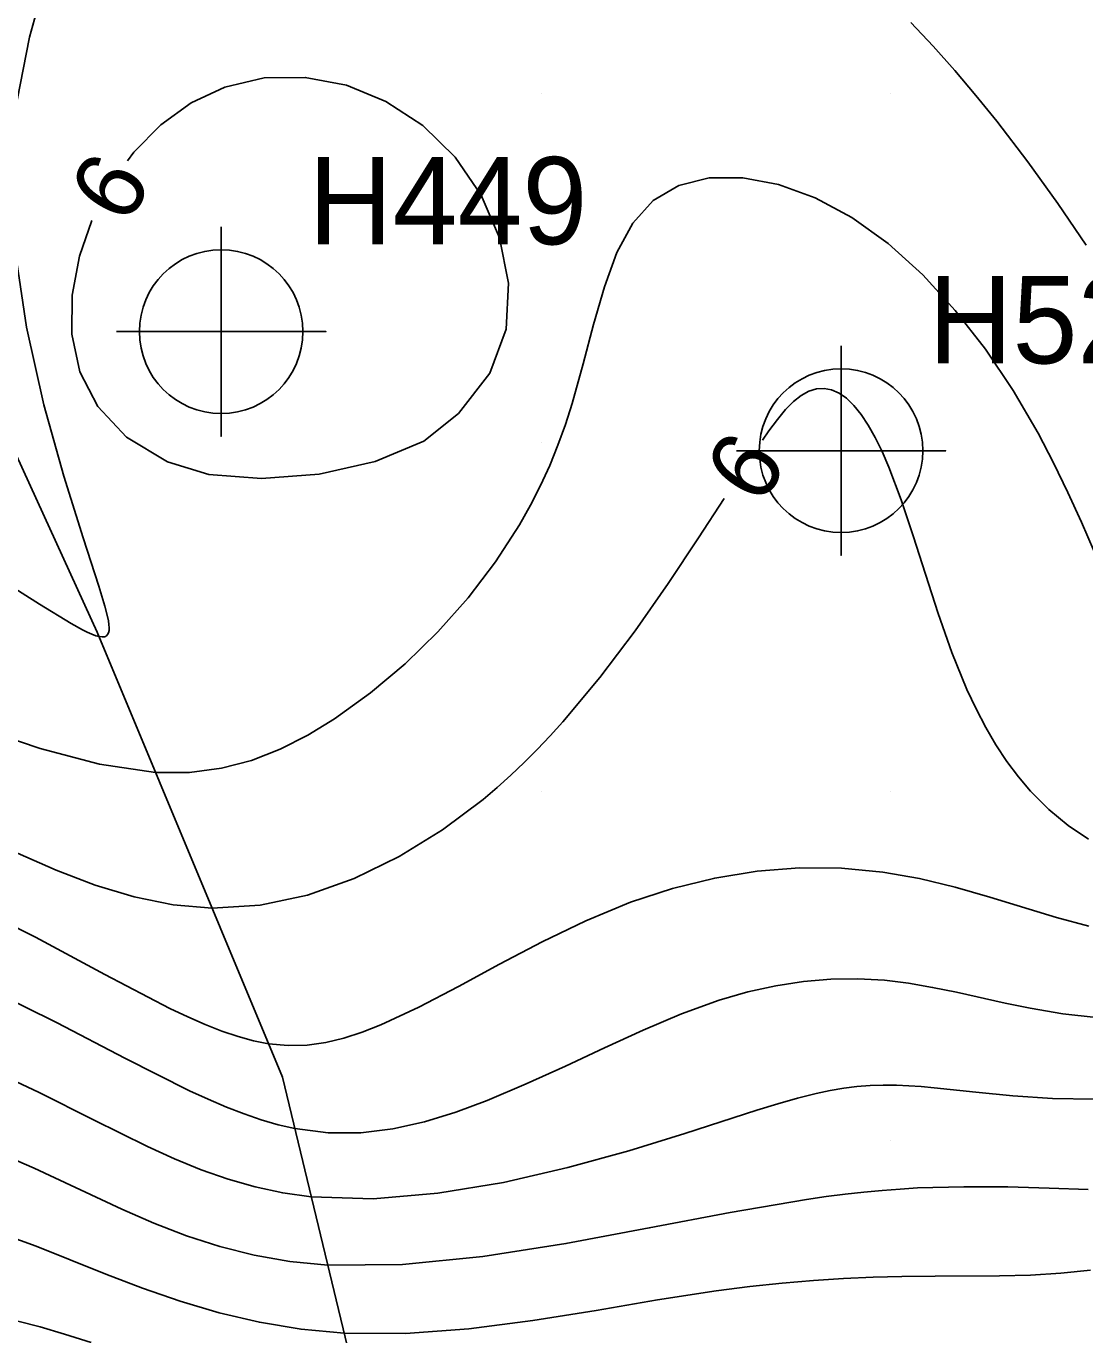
# Model space of a CAD drawing. Extents: x 2602990 to 2605851, y 618069 to 619180.
# Drawn here: x 2604025.24 to 2604055.58, y 618534.44 to 618571.92 of the extents above; entities that cross this region are included whole.
import ezdxf

# ---------------------------------------------------------------- set-up
doc = ezdxf.new("R2010")
doc.units = 0
for name, color, linetype in [('DTM Contours Major', 7, 'Continuous'), ('DTM Contours Major Text', 7, 'Continuous'), ('DTM Contours Minor', 7, 'Continuous'), ('DTM Contours Minor Text', 7, 'Continuous'), ('Exist DTM Breakline', 7, 'Continuous'), ('Exist DTM Crownline', 7, 'Continuous'), ('Exist DTM QL2 LIDAR Elevation Point', 7, 'Continuous'), ('Exist DTM Regular Point CELL', 7, 'Continuous'), ('Exist DTM Regular Point Cogo Number', 7, 'Continuous'), ('Exist Roads EOP', 7, 'Continuous'), ('PH Exist DTM Breakline', 7, 'Continuous')]:
    doc.layers.add(name, color=color, linetype=linetype)

# ---------------------------------------------------------------- blocks, each defined once
blk = doc.blocks.new('EXIST DTM REGULAR POINT')
at = {"layer": 'Exist DTM Regular Point CELL'}
blk.add_lwpolyline([(0, 0.06), (0, -0.06), (0, 0), (0.06, 0), (-0.06, 0)], dxfattribs=at)
blk.add_circle((0, 0), 0.04688, dxfattribs=at)

msp = doc.modelspace()

# ---------------------------------------------------------------- linework, layer by layer
at = {"layer": 'DTM Contours Major'}
for points in [[(2604055.681, 618548.63), (2604055.102, 618549.025), (2604054.546, 618549.485), (2604054.021, 618550.008), (2604053.671, 618550.419), (2604053.341, 618550.86), (2604053.029, 618551.332), (2604052.736, 618551.833), (2604052.459, 618552.363), (2604052.199, 618552.921), (2604051.767, 618553.983), (2604051.374, 618555.095), (2604051.006, 618556.22), (2604050.655, 618557.32), (2604050.31, 618558.355), (2604049.96, 618559.289), (2604049.768, 618559.733), (2604049.572, 618560.134), (2604049.371, 618560.49), (2604049.166, 618560.799), (2604048.957, 618561.057), (2604048.744, 618561.263), (2604048.534, 618561.409), (2604048.321, 618561.503), (2604048.105, 618561.544), (2604047.888, 618561.531), (2604047.668, 618561.464), (2604047.448, 618561.343), (2604047.226, 618561.165), (2604047.001, 618560.935), (2604046.768, 618560.655), (2604046.525, 618560.328), (2604046.341, 618560.062)], [(2604045.244, 618558.39), (2604044.509, 618557.26), (2604043.635, 618555.952), (2604042.688, 618554.603), (2604041.679, 618553.267), (2604040.618, 618551.994), (2604040.255, 618551.593), (2604039.886, 618551.205), (2604039.511, 618550.829), (2604039.128, 618550.465), (2604038.735, 618550.113), (2604038.333, 618549.773), (2604037.169, 618548.898), (2604035.933, 618548.133), (2604034.64, 618547.503), (2604033.305, 618547.032), (2604031.942, 618546.743), (2604030.566, 618546.661), (2604029.449, 618546.756), (2604028.332, 618546.983), (2604027.217, 618547.318), (2604026.103, 618547.742), (2604024.991, 618548.233)]]:
    msp.add_lwpolyline(points, dxfattribs=at)
at = {"layer": 'DTM Contours Minor'}
for points in [[(2604024.981, 618569.796), (2604025.335, 618571.607), (2604025.813, 618573.332), (2604026.352, 618574.973), (2604026.891, 618576.532), (2604027.365, 618578.012), (2604027.534, 618578.619), (2604027.679, 618579.216), (2604027.802, 618579.806), (2604027.904, 618580.394), (2604027.984, 618580.981), (2604028.043, 618581.573), (2604028.1, 618582.828), (2604028.073, 618584.107), (2604027.967, 618585.397), (2604027.786, 618586.69), (2604027.536, 618587.973), (2604027.221, 618589.236), (2604026.911, 618590.277), (2604026.566, 618591.294), (2604026.192, 618592.286), (2604025.796, 618593.251), (2604025.385, 618594.187), (2604024.965, 618595.092)], [(2604050.586, 618572.024), (2604051.226, 618571.344), (2604051.848, 618570.648), (2604052.455, 618569.935), (2604053.051, 618569.199), (2604053.939, 618568.035), (2604054.798, 618566.841), (2604055.616, 618565.649)], [(2604037.625, 618560.821), (2604038.531, 618561.976), (2604038.991, 618563.243), (2604039.063, 618564.558), (2604038.806, 618565.859), (2604038.277, 618567.081), (2604037.534, 618568.164), (2604036.604, 618569.074), (2604035.551, 618569.763), (2604034.415, 618570.224), (2604033.238, 618570.45), (2604032.062, 618570.436), (2604030.929, 618570.173), (2604029.971, 618569.722), (2604029.097, 618569.09), (2604028.324, 618568.307), (2604028.148, 618568.064)], [(2604055.845, 618556.871), (2604055.478, 618557.715), (2604055.092, 618558.565), (2604054.681, 618559.416), (2604054.236, 618560.266), (2604053.522, 618561.483), (2604052.729, 618562.663), (2604051.863, 618563.777), (2604050.931, 618564.796), (2604049.941, 618565.694), (2604048.899, 618566.442), (2604047.852, 618567), (2604046.798, 618567.38), (2604045.772, 618567.574), (2604044.808, 618567.57), (2604043.941, 618567.358), (2604043.206, 618566.928), (2604042.623, 618566.275), (2604042.17, 618565.436), (2604041.809, 618564.456), (2604041.5, 618563.378), (2604041.205, 618562.249), (2604040.887, 618561.112), (2604040.693, 618560.511), (2604040.479, 618559.921), (2604040.243, 618559.339), (2604039.983, 618558.765), (2604039.696, 618558.198), (2604039.381, 618557.637), (2604038.692, 618556.576), (2604037.905, 618555.549), (2604037.035, 618554.571), (2604036.098, 618553.658), (2604035.107, 618552.824), (2604034.079, 618552.083), (2604033.309, 618551.611), (2604032.518, 618551.209), (2604031.696, 618550.889), (2604030.833, 618550.665), (2604029.92, 618550.546), (2604028.948, 618550.547), (2604027.345, 618550.783), (2604025.644, 618551.234), (2604023.909, 618551.809)], [(2604027.125, 618566.352), (2604026.765, 618565.331), (2604026.554, 618564.212), (2604026.547, 618563.093), (2604026.781, 618562.017), (2604027.292, 618561.022), (2604028.116, 618560.15), (2604029.29, 618559.442), (2604030.478, 618559.074), (2604031.987, 618558.959), (2604033.636, 618559.087), (2604035.245, 618559.447), (2604036.635, 618560.029), (2604037.625, 618560.821)], [(2604024.527, 618556.062), (2604025.627, 618555.364), (2604026.527, 618554.809), (2604026.851, 618554.629), (2604026.992, 618554.559), (2604027.12, 618554.502), (2604027.233, 618554.461), (2604027.331, 618554.434), (2604027.416, 618554.424), (2604027.485, 618554.431), (2604027.514, 618554.44), (2604027.539, 618554.455), (2604027.575, 618554.491), (2604027.6, 618554.541), (2604027.615, 618554.605), (2604027.619, 618554.684), (2604027.613, 618554.777), (2604027.598, 618554.885), (2604027.573, 618555.011), (2604027.496, 618555.31), (2604027.321, 618555.88), (2604026.869, 618557.264), (2604026.315, 618559.029), (2604025.745, 618561.076), (2604025.247, 618563.302), (2604024.908, 618565.609)], [(2604055.687, 618546.139), (2604054.769, 618546.39), (2604052.853, 618546.974), (2604051.856, 618547.259), (2604050.834, 618547.507), (2604049.785, 618547.693), (2604048.606, 618547.802), (2604047.404, 618547.809), (2604046.19, 618547.713), (2604044.971, 618547.518), (2604043.757, 618547.223), (2604042.556, 618546.83), (2604041.274, 618546.299), (2604040.022, 618545.694), (2604038.805, 618545.053), (2604037.626, 618544.417), (2604036.489, 618543.825), (2604035.399, 618543.317), (2604034.87, 618543.107), (2604034.347, 618542.934), (2604033.823, 618542.808), (2604033.293, 618542.734), (2604032.748, 618542.72), (2604032.183, 618542.774), (2604031.755, 618542.858), (2604031.311, 618542.98), (2604030.851, 618543.136), (2604030.373, 618543.324), (2604029.876, 618543.542), (2604029.359, 618543.786), (2604027.496, 618544.755), (2604025.506, 618545.83), (2604023.496, 618546.842)], [(2604055.901, 618543.525), (2604054.948, 618543.635), (2604054.01, 618543.793), (2604053.298, 618543.938), (2604051.903, 618544.248), (2604051.213, 618544.39), (2604050.525, 618544.509), (2604049.834, 618544.594), (2604049.069, 618544.637), (2604048.297, 618544.626), (2604047.515, 618544.56), (2604046.722, 618544.437), (2604045.918, 618544.257), (2604045.102, 618544.02), (2604044.021, 618543.629), (2604042.923, 618543.166), (2604041.811, 618542.66), (2604040.691, 618542.136), (2604039.569, 618541.624), (2604038.449, 618541.149), (2604037.55, 618540.813), (2604036.651, 618540.535), (2604035.745, 618540.333), (2604034.828, 618540.223), (2604033.894, 618540.221), (2604032.937, 618540.343), (2604032.461, 618540.452), (2604031.977, 618540.593), (2604031.483, 618540.763), (2604030.977, 618540.96), (2604030.457, 618541.183), (2604029.921, 618541.43), (2604028.071, 618542.362), (2604026.133, 618543.375), (2604024.206, 618544.319)], [(2604055.846, 618541.186), (2604054.649, 618541.204), (2604053.511, 618541.279), (2604052.455, 618541.383), (2604051.261, 618541.512), (2604050.89, 618541.546), (2604050.53, 618541.571), (2604050.178, 618541.586), (2604049.798, 618541.589), (2604049.422, 618541.575), (2604049.046, 618541.546), (2604048.666, 618541.499), (2604048.279, 618541.435), (2604047.881, 618541.353), (2604047.343, 618541.219), (2604046.775, 618541.057), (2604046.173, 618540.871), (2604044.11, 618540.202), (2604042.511, 618539.709), (2604040.76, 618539.227), (2604038.914, 618538.805), (2604037.035, 618538.491), (2604035.18, 618538.336), (2604033.408, 618538.389), (2604032.592, 618538.504), (2604031.801, 618538.674), (2604031.026, 618538.897), (2604030.259, 618539.167), (2604029.492, 618539.48), (2604028.715, 618539.831), (2604027.169, 618540.593), (2604025.613, 618541.378), (2604024.106, 618542.08)], [(2604055.668, 618538.596), (2604054.556, 618538.637), (2604053.366, 618538.672), (2604052.106, 618538.681), (2604050.783, 618538.643), (2604050.28, 618538.613), (2604049.767, 618538.574), (2604049.245, 618538.524), (2604048.711, 618538.465), (2604048.164, 618538.395), (2604047.603, 618538.315), (2604045.418, 618537.942), (2604043.095, 618537.498), (2604040.707, 618537.053), (2604038.326, 618536.68), (2604036.026, 618536.45), (2604033.88, 618536.435), (2604032.798, 618536.54), (2604031.771, 618536.721), (2604030.787, 618536.969), (2604029.835, 618537.277), (2604028.903, 618537.635), (2604027.978, 618538.034), (2604025.471, 618539.208), (2604024.292, 618539.714)], [(2604055.741, 618536.286), (2604054.891, 618536.2), (2604054.02, 618536.151), (2604053.127, 618536.128), (2604051.284, 618536.117), (2604050.334, 618536.108), (2604049.509, 618536.087), (2604048.665, 618536.051), (2604047.799, 618535.997), (2604046.906, 618535.922), (2604045.98, 618535.824), (2604045.016, 618535.699), (2604043.334, 618535.436), (2604041.57, 618535.137), (2604039.756, 618534.848), (2604037.926, 618534.612), (2604036.113, 618534.475), (2604034.351, 618534.481), (2604033.116, 618534.596), (2604031.923, 618534.797), (2604030.77, 618535.069), (2604029.653, 618535.399), (2604028.571, 618535.772), (2604027.521, 618536.174), (2604026.502, 618536.588), (2604025.531, 618536.978), (2604024.626, 618537.301)], [(2604027.099, 618534.215), (2604026.343, 618534.453), (2604025.641, 618534.664), (2604024.999, 618534.831)]]:
    msp.add_lwpolyline(points, dxfattribs=at)
at = {"layer": 'Exist DTM Breakline'}
msp.add_spline([(2604056.195, 618608.101), (2604070.612, 618564.846), (2604060.948, 618498.617), (2604052.223, 618447.183), (2604051.568, 618445.166), (2604051.779, 618438.355), (2604056.316, 618420.051), (2604056.045, 618414.227), (2604060.112, 618404.174), (2604065.814, 618393.977), (2604079.591, 618374.932), (2604102.645, 618354.376), (2604129.573, 618330.438), (2604185.644, 618288.739), (2604229.181, 618260.22), (2604259.941, 618240.43), (2604275.412, 618231.212), (2604276.014, 618212.47)], degree=3, dxfattribs=at)
at = {"layer": 'Exist DTM Crownline'}
msp.add_spline([(2603233.488, 618380.754), (2603285.185, 618400.095), (2603335.457, 618418.629), (2603390.812, 618439.069), (2603440.087, 618457.325), (2603493.996, 618477.231), (2603542.655, 618495.301), (2603600.808, 618516.867), (2603653.659, 618536.362), (2603706.222, 618555.742), (2603764.811, 618577.593), (2603823.52, 618599.847), (2603878.564, 618620.56), (2603937.951, 618643.078), (2603997.369, 618665.789), (2604036.209, 618680.665), (2604055.311, 618688.017)], degree=3, dxfattribs=at)
at = {"layer": 'Exist DTM QL2 LIDAR Elevation Point'}
for p, q in [((2604040, 618570), (2604040, 618570)), ((2604050, 618570), (2604050, 618570)), ((2604040, 618560), (2604040, 618560)), ((2604040, 618550), (2604040, 618550)), ((2604050, 618550), (2604050, 618550)), ((2604050, 618540), (2604050, 618540))]:
    msp.add_line(p, q, dxfattribs=at)
at = {"layer": 'Exist Roads EOP'}
for points in [[(2603230.17, 618389.98), (2603282.929, 618409.597), (2603332.773, 618427.868), (2603388.167, 618448.413), (2603437.203, 618466.721), (2603490.778, 618486.527), (2603539.039, 618504.558), (2603597.451, 618526.156), (2603651.053, 618545.972), (2603705.208, 618566.084), (2603762.02, 618587.183), (2603820.334, 618609.162), (2603876.341, 618629.99), (2603934.909, 618652.28), (2603996.409, 618675.568), (2604033.216, 618689.957), (2604052.01, 618697.199)], [(2604034.633, 618668.486), (2603984.89, 618650.123), (2603936.767, 618631.654), (2603888.195, 618613.335), (2603837.766, 618594.258), (2603782.918, 618573.705), (2603731.939, 618554.39), (2603671.126, 618532.171), (2603621.822, 618514.106), (2603561.545, 618491.877), (2603506.421, 618471.293), (2603452.163, 618451.33), (2603398.364, 618431.316), (2603341.431, 618410.355), (2603281.65, 618388.199), (2603223.033, 618366.475), (2603185.717, 618352.612)]]:
    msp.add_spline(points, degree=3, dxfattribs=at)
at = {"layer": 'PH Exist DTM Breakline'}
msp.add_lwpolyline([(2604045.714, 618453.546), (2604044.946, 618473.566), (2604043.333, 618491.969), (2604041.8, 618507.386), (2604040.227, 618514.293), (2604035.859, 618528.229), (2604032.582, 618541.816), (2604027.277, 618554.564), (2604019.525, 618571.495), (2604012.48, 618586.034), (2604006.554, 618597.689), (2603992.13, 618636.179), (2603991.872, 618638.982), (2603991.977, 618641.654), (2603992.516, 618646.05), (2603993.333, 618649.771), (2603994.146, 618652.056)], dxfattribs=at)

# ---------------------------------------------------------------- block references
at = {"layer": 'Exist DTM Regular Point CELL', "xscale": 50, "yscale": 50}
for p in [(2604030.828, 618563.17), (2604048.591, 618559.76)]:
    msp.add_blockref('EXIST DTM REGULAR POINT', p, dxfattribs=at)

# ---------------------------------------------------------------- texts
at = {"layer": 'DTM Contours Major Text'}
msp.add_text('6', height=2, rotation=56.7303, dxfattribs=at).set_placement((2604046.266, 618558.134))
at = {"layer": 'DTM Contours Minor Text'}
msp.add_text('6', height=2, rotation=59.1617, dxfattribs=at).set_placement((2604028.107, 618566.167))
at = {"layer": 'Exist DTM Regular Point Cogo Number'}
for s, p in [('H449', (2604033.328, 618565.67)), ('H529', (2604051.091, 618562.26))]:
    msp.add_text(s, height=2.5, dxfattribs=at).set_placement(p)

doc.saveas('drawing.dxf')
